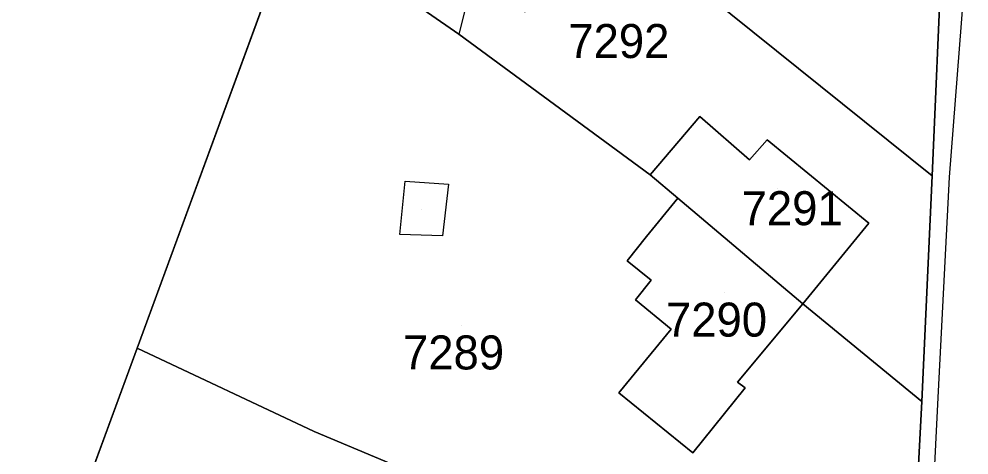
# Model space of a CAD drawing. Extents: x -266199 to -261993, y -1239047 to -1235108.
# Drawn here: x -263640.3 to -263584.5, y -1236370.3 to -1236344.7 of the extents above; entities that cross this region are included whole.
import ezdxf

# ---------------------------------------------------------------- set-up
doc = ezdxf.new("R2010")
doc.units = 0
for name, color, linetype in [('body_kn', 7, 'Continuous'), ('kladpar_druhypozemkov', 7, 'Continuous'), ('kladpar_hranice', 7, 'Continuous'), ('kladpar_parcelnecisla', 7, 'Continuous'), ('kladpar_plochy', 7, 'Continuous'), ('zappar_hrandruhpozemk', 7, 'Continuous')]:
    doc.layers.add(name, color=color, linetype=linetype)

msp = doc.modelspace()

# ---------------------------------------------------------------- linework, layer by layer
at = {"layer": 'body_kn'}
for p, q in [((-263614.47, -1236345.59), (-263614.47, -1236345.59)), ((-263600.29, -1236350.43), (-263600.29, -1236350.43)), ((-263596.33, -1236351.8), (-263596.33, -1236351.8)), ((-263597.37, -1236352.99), (-263597.37, -1236352.99)), ((-263603.21, -1236353.87), (-263603.21, -1236353.87)), ((-263603.21, -1236353.87), (-263603.21, -1236353.87)), ((-263586.62, -1236353.93), (-263586.62, -1236353.93)), ((-263585.63, -1236354.01), (-263585.63, -1236354.01)), ((-263617.64, -1236354.24), (-263617.64, -1236354.24)), ((-263615.09, -1236354.41), (-263615.09, -1236354.41)), ((-263601.6, -1236355.23), (-263601.6, -1236355.23)), ((-263590.35, -1236356.71), (-263590.35, -1236356.71)), ((-263617.95, -1236357.38), (-263617.95, -1236357.38)), ((-263617.95, -1236357.38), (-263617.95, -1236357.38)), ((-263615.43, -1236357.46), (-263615.43, -1236357.46)), ((-263603.43, -1236357.5), (-263603.43, -1236357.5)), ((-263604.57, -1236358.92), (-263604.57, -1236358.92)), ((-263603.16, -1236360.07), (-263603.16, -1236360.07)), ((-263604.09, -1236361.21), (-263604.09, -1236361.21)), ((-263594.23, -1236361.46), (-263594.23, -1236361.46)), ((-263601.98, -1236362.94), (-263601.98, -1236362.94)), ((-263633.39, -1236364.05), (-263633.39, -1236364.05)), ((-263598.09, -1236366.05), (-263598.09, -1236366.05)), ((-263597.62, -1236366.4), (-263597.62, -1236366.4)), ((-263605.06, -1236366.68), (-263605.06, -1236366.68)), ((-263605.06, -1236366.68), (-263605.06, -1236366.68)), ((-263587.23, -1236367.19), (-263587.23, -1236367.19)), ((-263586.31, -1236367.36), (-263586.31, -1236367.36)), ((-263622.98, -1236368.95), (-263622.98, -1236368.95)), ((-263600.71, -1236370.22), (-263600.71, -1236370.22))]:
    msp.add_line(p, q, dxfattribs=at)
at = {"layer": 'kladpar_druhypozemkov'}
for p, q in [((-263595.7, -1236354.7), (-263595.7, -1236354.7)), ((-263616.65, -1236355.92), (-263616.65, -1236355.92)), ((-263598.82, -1236360.78), (-263598.82, -1236360.78)), ((-263614.29, -1236362.71), (-263614.29, -1236362.71))]:
    msp.add_line(p, q, dxfattribs=at)
at = {"layer": 'kladpar_hranice'}
for points in [[(-263624.52, -1236308.24), (-263606.02, -1236324.16), (-263608.68, -1236327.34), (-263608.61, -1236328.75), (-263607.88, -1236329.32), (-263607.63, -1236332.05), (-263604.47, -1236334.68), (-263603.88, -1236334.03), (-263597.15, -1236339.5), (-263593.25, -1236334.77), (-263593.08, -1236334.92), (-263586.06, -1236340.81), (-263586.62, -1236353.93), (-263626.05, -1236322.28), (-263624.52, -1236308.24)], [(-263683.79, -1236386.13), (-263683.28, -1236384.2), (-263682.87, -1236382.65), (-263681.26, -1236376.56), (-263677.47, -1236360.5), (-263674.07, -1236344.44), (-263672.42, -1236336.07), (-263669.63, -1236319.22), (-263668.22, -1236310.72), (-263667.93, -1236308.99), (-263666.3, -1236309.18), (-263663.2, -1236309.53), (-263663.18, -1236310.18), (-263647.68, -1236318.53), (-263626.64, -1236329.87), (-263621.73, -1236332.45), (-263624.18, -1236338.93), (-263633.39, -1236364.05), (-263646.39, -1236399.38), (-263681.38, -1236386.98), (-263683.79, -1236386.13)], [(-263626.64, -1236329.87), (-263626.05, -1236322.28), (-263586.62, -1236353.93), (-263587.23, -1236367.19), (-263594.23, -1236361.46), (-263590.35, -1236356.71), (-263596.33, -1236351.8), (-263597.37, -1236352.99), (-263600.29, -1236350.43), (-263603.21, -1236353.87), (-263614.47, -1236345.59), (-263618.16, -1236343.03), (-263624.18, -1236338.93), (-263621.73, -1236332.45), (-263626.64, -1236329.87)], [(-263624.18, -1236338.93), (-263618.16, -1236343.03), (-263614.47, -1236345.59), (-263603.21, -1236353.87), (-263601.6, -1236355.23), (-263603.43, -1236357.5), (-263604.57, -1236358.92), (-263603.16, -1236360.07), (-263604.09, -1236361.21), (-263601.98, -1236362.94), (-263605.06, -1236366.68), (-263600.71, -1236370.22), (-263597.62, -1236366.4), (-263598.09, -1236366.05), (-263594.23, -1236361.46), (-263587.23, -1236367.19), (-263588.09, -1236383.59), (-263622.98, -1236368.95), (-263633.39, -1236364.05), (-263624.18, -1236338.93)], [(-263581.51, -1236459.36), (-263594.37, -1236458.06), (-263602.47, -1236457.24), (-263634.84, -1236455.76), (-263639.7, -1236455.97), (-263638.28, -1236455.08), (-263628.33, -1236443.75), (-263627.07, -1236442.26), (-263615.24, -1236429.07), (-263613.99, -1236427.76), (-263602.43, -1236414.91), (-263601.25, -1236413.44), (-263596.04, -1236407.78), (-263592.36, -1236406.91), (-263588.4, -1236406.75), (-263587.17, -1236384.74), (-263588.09, -1236383.59), (-263587.23, -1236367.19), (-263586.62, -1236353.93), (-263586.06, -1236340.81)], [(-263603.21, -1236353.87), (-263600.29, -1236350.43), (-263597.37, -1236352.99), (-263596.33, -1236351.8), (-263590.35, -1236356.71), (-263594.23, -1236361.46), (-263601.6, -1236355.23), (-263603.21, -1236353.87)], [(-263605.06, -1236366.68), (-263601.98, -1236362.94), (-263604.09, -1236361.21), (-263603.16, -1236360.07), (-263604.57, -1236358.92), (-263603.43, -1236357.5), (-263601.6, -1236355.23), (-263594.23, -1236361.46), (-263598.09, -1236366.05), (-263597.62, -1236366.4), (-263600.71, -1236370.22), (-263605.06, -1236366.68)], [(-263639.7, -1236455.97), (-263651.42, -1236452.3), (-263646.39, -1236399.38), (-263633.39, -1236364.05), (-263622.98, -1236368.95), (-263588.09, -1236383.59), (-263587.17, -1236384.74), (-263588.4, -1236406.75), (-263592.36, -1236406.91), (-263596.04, -1236407.78), (-263601.25, -1236413.44), (-263602.43, -1236414.91), (-263613.99, -1236427.76), (-263615.24, -1236429.07), (-263627.07, -1236442.26), (-263628.33, -1236443.75), (-263638.28, -1236455.08), (-263639.7, -1236455.97)]]:
    msp.add_lwpolyline(points, dxfattribs=at)
at = {"layer": 'kladpar_plochy'}
for p, q in [((-263624.18, -1236338.93), (-263633.39, -1236364.05)), ((-263646.39, -1236399.38), (-263633.39, -1236364.05)), ((-263633.39, -1236364.05), (-263646.39, -1236399.38)), ((-263633.39, -1236364.05), (-263622.98, -1236368.95)), ((-263622.98, -1236368.95), (-263588.09, -1236383.59))]:
    msp.add_line(p, q, dxfattribs=at)
for points in [[(-263624.52, -1236308.24), (-263606.02, -1236324.16), (-263608.68, -1236327.34), (-263608.61, -1236328.75), (-263607.88, -1236329.32), (-263607.63, -1236332.05), (-263604.47, -1236334.68), (-263603.88, -1236334.03), (-263597.15, -1236339.5), (-263593.25, -1236334.77), (-263593.08, -1236334.92), (-263586.06, -1236340.81), (-263586.62, -1236353.93), (-263626.05, -1236322.28)], [(-263626.64, -1236329.87), (-263626.05, -1236322.28), (-263586.62, -1236353.93), (-263587.23, -1236367.19), (-263594.23, -1236361.46), (-263590.35, -1236356.71), (-263596.33, -1236351.8), (-263597.37, -1236352.99), (-263600.29, -1236350.43), (-263603.21, -1236353.87), (-263614.47, -1236345.59), (-263618.16, -1236343.03), (-263624.18, -1236338.93), (-263621.73, -1236332.45)], [(-263624.18, -1236338.93), (-263618.16, -1236343.03), (-263614.47, -1236345.59), (-263603.21, -1236353.87), (-263601.6, -1236355.23), (-263603.43, -1236357.5), (-263604.57, -1236358.92), (-263603.16, -1236360.07), (-263604.09, -1236361.21), (-263601.98, -1236362.94), (-263605.06, -1236366.68), (-263600.71, -1236370.22), (-263597.62, -1236366.4), (-263598.09, -1236366.05), (-263594.23, -1236361.46), (-263587.23, -1236367.19), (-263588.09, -1236383.59), (-263622.98, -1236368.95), (-263633.39, -1236364.05)], [(-263603.21, -1236353.87), (-263600.29, -1236350.43), (-263597.37, -1236352.99), (-263596.33, -1236351.8), (-263590.35, -1236356.71), (-263594.23, -1236361.46), (-263601.6, -1236355.23)], [(-263605.06, -1236366.68), (-263601.98, -1236362.94), (-263604.09, -1236361.21), (-263603.16, -1236360.07), (-263604.57, -1236358.92), (-263603.43, -1236357.5), (-263601.6, -1236355.23), (-263594.23, -1236361.46), (-263598.09, -1236366.05), (-263597.62, -1236366.4), (-263600.71, -1236370.22)]]:
    msp.add_lwpolyline(points, close=True, dxfattribs=at)
msp.add_lwpolyline([(-263581.51, -1236459.36), (-263594.37, -1236458.06), (-263602.47, -1236457.24), (-263634.84, -1236455.76), (-263639.7, -1236455.97), (-263638.28, -1236455.08), (-263628.33, -1236443.75), (-263627.07, -1236442.26), (-263615.24, -1236429.07), (-263613.99, -1236427.76), (-263602.43, -1236414.91), (-263601.25, -1236413.44), (-263596.04, -1236407.78), (-263592.36, -1236406.91), (-263588.4, -1236406.75), (-263587.17, -1236384.74), (-263588.09, -1236383.59), (-263587.23, -1236367.19), (-263586.62, -1236353.93), (-263586.06, -1236340.81)], dxfattribs=at)
at = {"layer": 'zappar_hrandruhpozemk'}
for p, q in [((-263584.6, -1236340.76), (-263585.63, -1236354.01)), ((-263615.09, -1236354.41), (-263615.43, -1236357.46)), ((-263615.43, -1236357.46), (-263617.95, -1236357.38))]:
    msp.add_line(p, q, dxfattribs=at)
for points in [[(-263610.55, -1236344.3), (-263613.83, -1236343.01), (-263614.47, -1236345.59)], [(-263585.63, -1236354.01), (-263586.31, -1236367.36), (-263587.17, -1236384.74)], [(-263617.95, -1236357.38), (-263617.64, -1236354.24), (-263615.09, -1236354.41)]]:
    msp.add_lwpolyline(points, dxfattribs=at)

# ---------------------------------------------------------------- texts
at = {"layer": 'kladpar_parcelnecisla'}
for s, p in [('7292', (-263608.036, -1236347)), ('7291', (-263597.84, -1236356.83)), ('7290', (-263602.291, -1236363.38)), ('7289', (-263617.761, -1236365.31))]:
    msp.add_text(s, height=2, dxfattribs=at).set_placement(p)

doc.saveas('drawing.dxf')
